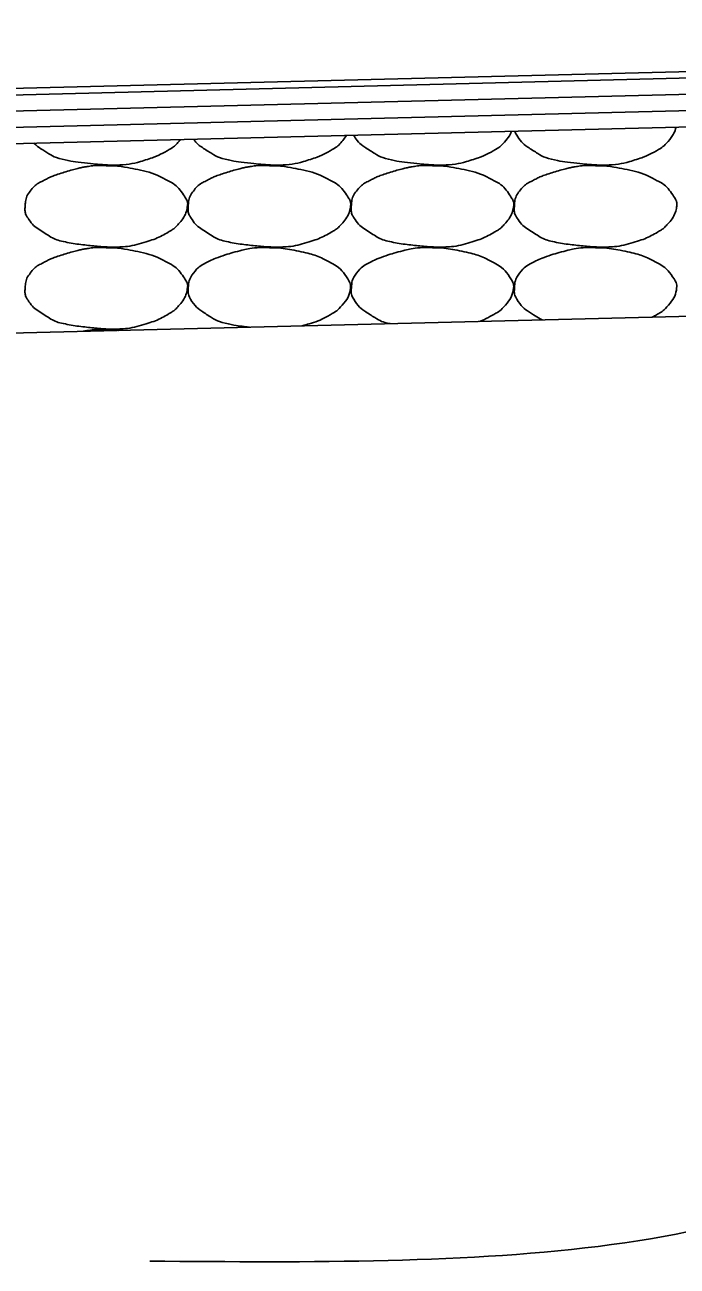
# Model space of a CAD drawing. Extents: x 1671357 to 13005564, y 567358 to 14261451.
# Drawn here: x 12758463.794 to 12758465.803, y 14259899.355 to 14259903.178 of the extents above; entities that cross this region are included whole.
import ezdxf

# ---------------------------------------------------------------- set-up
doc = ezdxf.new("R2010")
doc.units = 0
doc.layers.add('Default', color=7, linetype='Continuous')
doc.layers.add('R_Draft', color=7, linetype='Continuous')

msp = doc.modelspace()

# ---------------------------------------------------------------- linework, layer by layer
at = {"layer": 'Default'}
for p, q in [((12758441.6027, 14259902.4289), (12758471.6055, 14259903.1779)), ((12758445.607, 14259902.5088), (12758467.6051, 14259903.058)), ((12758445.6082, 14259902.4588), (12758467.6051, 14259903.008)), ((12758445.6095, 14259902.4089), (12758467.6051, 14259902.9579)), ((12758445.6107, 14259902.3589), (12758467.6051, 14259902.9079)), ((12758438.2562, 14259901.592), (12758474.3445, 14259902.4929))]:
    msp.add_line(p, q, dxfattribs=at)
at = {"layer": 'R_Draft'}
for points, degree in [([(12758465.7999, 14259902.8629), (12758465.7955, 14259902.8467), (12758465.7864, 14259902.8308), (12758465.7643, 14259902.806), (12758465.755, 14259902.799), (12758465.7235, 14259902.781), (12758465.7036, 14259902.7714), (12758465.6532, 14259902.7555), (12758465.6249, 14259902.7483), (12758465.581, 14259902.7456), (12758465.5662, 14259902.7455), (12758465.5296, 14259902.748), (12758465.5076, 14259902.7501), (12758465.4614, 14259902.7552), (12758465.4375, 14259902.759), (12758465.394, 14259902.769), (12758465.3771, 14259902.7795), (12758465.3397, 14259902.803), (12758465.3236, 14259902.8151), (12758465.3066, 14259902.8411), (12758465.3046, 14259902.8457), (12758465.3034, 14259902.8505)], 3), ([(12758464.2732, 14259902.8248), (12758464.2711, 14259902.822), (12758464.2688, 14259902.8192), (12758464.257, 14259902.806), (12758464.2478, 14259902.799), (12758464.2162, 14259902.781), (12758464.1964, 14259902.7714), (12758464.146, 14259902.7555), (12758464.1176, 14259902.7483), (12758464.0737, 14259902.7456), (12758464.059, 14259902.7455), (12758464.0223, 14259902.748), (12758464.0003, 14259902.7501), (12758463.9541, 14259902.7552), (12758463.9302, 14259902.759), (12758463.8867, 14259902.769), (12758463.8699, 14259902.7795), (12758463.8409, 14259902.7977), (12758463.8307, 14259902.8047), (12758463.8215, 14259902.8135)], 3), ([(12758464.7842, 14259902.8375), (12758464.78, 14259902.8303), (12758464.7748, 14259902.8232), (12758464.7594, 14259902.806), (12758464.7502, 14259902.799), (12758464.7186, 14259902.781), (12758464.6988, 14259902.7714), (12758464.6484, 14259902.7555), (12758464.62, 14259902.7483), (12758464.5761, 14259902.7456), (12758464.5614, 14259902.7455), (12758464.5247, 14259902.748), (12758464.5028, 14259902.7501), (12758464.4565, 14259902.7552), (12758464.4327, 14259902.759), (12758464.3891, 14259902.769), (12758464.3723, 14259902.7795), (12758464.3385, 14259902.8007), (12758464.3247, 14259902.8107), (12758464.3126, 14259902.8257)], 3), ([(12758465.2931, 14259902.8502), (12758465.2881, 14259902.8385), (12758465.2807, 14259902.8271), (12758465.2618, 14259902.806), (12758465.2526, 14259902.799), (12758465.2211, 14259902.781), (12758465.2012, 14259902.7714), (12758465.1508, 14259902.7555), (12758465.1225, 14259902.7483), (12758465.0785, 14259902.7456), (12758465.0638, 14259902.7455), (12758465.0272, 14259902.748), (12758465.0052, 14259902.7501), (12758464.959, 14259902.7552), (12758464.9351, 14259902.759), (12758464.8916, 14259902.769), (12758464.8747, 14259902.7795), (12758464.8373, 14259902.803), (12758464.8212, 14259902.8151), (12758464.8068, 14259902.837), (12758464.8065, 14259902.8375), (12758464.8062, 14259902.8381)], 3), ([(12758464.0444, 14259902.7439), (12758464.0737, 14259902.7443), (12758464.103, 14259902.7399), (12758464.1324, 14259902.7339), (12758464.1682, 14259902.7266), (12758464.2012, 14259902.7157), (12758464.2344, 14259902.6979), (12758464.2565, 14259902.6861), (12758464.2717, 14259902.67), (12758464.2864, 14259902.6479), (12758464.2927, 14259902.6384), (12758464.2961, 14259902.6275), (12758464.2944, 14259902.6179), (12758464.291, 14259902.5991), (12758464.2812, 14259902.5805), (12758464.2664, 14259902.5639), (12758464.257, 14259902.5534), (12758464.2478, 14259902.5464), (12758464.2364, 14259902.5399), (12758464.2162, 14259902.5284), (12758464.1964, 14259902.5188), (12758464.1744, 14259902.5119), (12758464.146, 14259902.5029), (12758464.1176, 14259902.4957), (12758464.0884, 14259902.4939), (12758464.0737, 14259902.493), (12758464.059, 14259902.4929), (12758464.0444, 14259902.4939), (12758464.0223, 14259902.4954), (12758464.0003, 14259902.4975), (12758463.9784, 14259902.4999), (12758463.9541, 14259902.5026), (12758463.9302, 14259902.5064), (12758463.9063, 14259902.5119), (12758463.8867, 14259902.5164), (12758463.8699, 14259902.5269), (12758463.8523, 14259902.5379), (12758463.8325, 14259902.5504), (12758463.8163, 14259902.5625), (12758463.8023, 14259902.5839), (12758463.7951, 14259902.5949), (12758463.7937, 14259902.6067), (12758463.7943, 14259902.6179), (12758463.7953, 14259902.6341), (12758463.7987, 14259902.6505), (12758463.8103, 14259902.6659), (12758463.8221, 14259902.6815), (12758463.835, 14259902.6899), (12758463.8503, 14259902.6979), (12758463.8635, 14259902.7048), (12758463.8764, 14259902.7112), (12758463.8903, 14259902.7159), (12758463.9102, 14259902.7226), (12758463.93, 14259902.7286), (12758463.9503, 14259902.7339), (12758463.9629, 14259902.7372), (12758463.9755, 14259902.7399), (12758463.9884, 14259902.7419), (12758464.0069, 14259902.7448), (12758464.0258, 14259902.7455), (12758464.0444, 14259902.7439)], 3), ([(12758464.5468, 14259902.7439), (12758464.5761, 14259902.7443), (12758464.6055, 14259902.7399), (12758464.6348, 14259902.7339), (12758464.6706, 14259902.7266), (12758464.7036, 14259902.7157), (12758464.7368, 14259902.6979), (12758464.7589, 14259902.6861), (12758464.7741, 14259902.67), (12758464.7888, 14259902.6479), (12758464.7951, 14259902.6384), (12758464.7985, 14259902.6275), (12758464.7968, 14259902.6179), (12758464.7934, 14259902.5991), (12758464.7836, 14259902.5805), (12758464.7688, 14259902.5639), (12758464.7594, 14259902.5534), (12758464.7502, 14259902.5464), (12758464.7388, 14259902.5399), (12758464.7186, 14259902.5284), (12758464.6988, 14259902.5188), (12758464.6768, 14259902.5119), (12758464.6484, 14259902.5029), (12758464.62, 14259902.4957), (12758464.5908, 14259902.4939), (12758464.5761, 14259902.493), (12758464.5614, 14259902.4929), (12758464.5468, 14259902.4939), (12758464.5247, 14259902.4954), (12758464.5028, 14259902.4975), (12758464.4808, 14259902.4999), (12758464.4565, 14259902.5026), (12758464.4327, 14259902.5064), (12758464.4088, 14259902.5119), (12758464.3891, 14259902.5164), (12758464.3723, 14259902.5269), (12758464.3548, 14259902.5379), (12758464.3349, 14259902.5504), (12758464.3188, 14259902.5625), (12758464.3048, 14259902.5839), (12758464.2976, 14259902.5949), (12758464.2961, 14259902.6067), (12758464.2968, 14259902.6179), (12758464.2977, 14259902.6341), (12758464.3011, 14259902.6505), (12758464.3128, 14259902.6659), (12758464.3245, 14259902.6815), (12758464.3374, 14259902.6899), (12758464.3528, 14259902.6979), (12758464.3659, 14259902.7048), (12758464.3788, 14259902.7112), (12758464.3928, 14259902.7159), (12758464.4126, 14259902.7226), (12758464.4325, 14259902.7286), (12758464.4528, 14259902.7339), (12758464.4654, 14259902.7372), (12758464.4779, 14259902.7399), (12758464.4908, 14259902.7419), (12758464.5093, 14259902.7448), (12758464.5282, 14259902.7455), (12758464.5468, 14259902.7439)], 3), ([(12758465.0492, 14259902.7439), (12758465.0785, 14259902.7443), (12758465.1079, 14259902.7399), (12758465.1372, 14259902.7339), (12758465.173, 14259902.7266), (12758465.206, 14259902.7157), (12758465.2392, 14259902.6979), (12758465.2614, 14259902.6861), (12758465.2765, 14259902.67), (12758465.2912, 14259902.6479), (12758465.2975, 14259902.6384), (12758465.3009, 14259902.6275), (12758465.2992, 14259902.6179), (12758465.2958, 14259902.5991), (12758465.286, 14259902.5805), (12758465.2712, 14259902.5639), (12758465.2618, 14259902.5534), (12758465.2526, 14259902.5464), (12758465.2412, 14259902.5399), (12758465.2211, 14259902.5284), (12758465.2012, 14259902.5188), (12758465.1792, 14259902.5119), (12758465.1508, 14259902.5029), (12758465.1225, 14259902.4957), (12758465.0932, 14259902.4939), (12758465.0785, 14259902.493), (12758465.0638, 14259902.4929), (12758465.0492, 14259902.4939), (12758465.0272, 14259902.4954), (12758465.0052, 14259902.4975), (12758464.9832, 14259902.4999), (12758464.959, 14259902.5026), (12758464.9351, 14259902.5064), (12758464.9112, 14259902.5119), (12758464.8916, 14259902.5164), (12758464.8747, 14259902.5269), (12758464.8572, 14259902.5379), (12758464.8373, 14259902.5504), (12758464.8212, 14259902.5625), (12758464.8072, 14259902.5839), (12758464.8, 14259902.5949), (12758464.7985, 14259902.6067), (12758464.7992, 14259902.6179), (12758464.8001, 14259902.6341), (12758464.8035, 14259902.6505), (12758464.8152, 14259902.6659), (12758464.827, 14259902.6815), (12758464.8398, 14259902.6899), (12758464.8552, 14259902.6979), (12758464.8683, 14259902.7048), (12758464.8813, 14259902.7112), (12758464.8952, 14259902.7159), (12758464.915, 14259902.7226), (12758464.9349, 14259902.7286), (12758464.9552, 14259902.7339), (12758464.9678, 14259902.7372), (12758464.9803, 14259902.7399), (12758464.9932, 14259902.7419), (12758465.0117, 14259902.7448), (12758465.0306, 14259902.7455), (12758465.0492, 14259902.7439)], 3), ([(12758465.5516, 14259902.7439), (12758465.5809, 14259902.7443), (12758465.6103, 14259902.7399), (12758465.6396, 14259902.7339), (12758465.6754, 14259902.7266), (12758465.7084, 14259902.7157), (12758465.7416, 14259902.6979), (12758465.7638, 14259902.6861), (12758465.7789, 14259902.67), (12758465.7936, 14259902.6479), (12758465.8, 14259902.6384), (12758465.8034, 14259902.6275), (12758465.8016, 14259902.6179), (12758465.7983, 14259902.5991), (12758465.7885, 14259902.5805), (12758465.7736, 14259902.5639), (12758465.7643, 14259902.5534), (12758465.755, 14259902.5464), (12758465.7436, 14259902.5399), (12758465.7235, 14259902.5284), (12758465.7036, 14259902.5188), (12758465.6816, 14259902.5119), (12758465.6532, 14259902.5029), (12758465.6249, 14259902.4957), (12758465.5956, 14259902.4939), (12758465.581, 14259902.493), (12758465.5662, 14259902.4929), (12758465.5516, 14259902.4939), (12758465.5296, 14259902.4954), (12758465.5076, 14259902.4975), (12758465.4856, 14259902.4999), (12758465.4614, 14259902.5026), (12758465.4375, 14259902.5064), (12758465.4136, 14259902.5119), (12758465.394, 14259902.5164), (12758465.3771, 14259902.5269), (12758465.3596, 14259902.5379), (12758465.3397, 14259902.5504), (12758465.3236, 14259902.5625), (12758465.3096, 14259902.5839), (12758465.3024, 14259902.5949), (12758465.3009, 14259902.6067), (12758465.3016, 14259902.6179), (12758465.3025, 14259902.6341), (12758465.3059, 14259902.6505), (12758465.3176, 14259902.6659), (12758465.3294, 14259902.6815), (12758465.3422, 14259902.6899), (12758465.3576, 14259902.6979), (12758465.3708, 14259902.7048), (12758465.3837, 14259902.7112), (12758465.3976, 14259902.7159), (12758465.4175, 14259902.7226), (12758465.4373, 14259902.7286), (12758465.4576, 14259902.7339), (12758465.4702, 14259902.7372), (12758465.4828, 14259902.7399), (12758465.4956, 14259902.7419), (12758465.5141, 14259902.7448), (12758465.5331, 14259902.7455), (12758465.5516, 14259902.7439)], 3), ([(12758464.0444, 14259902.4913), (12758464.0737, 14259902.4917), (12758464.103, 14259902.4873), (12758464.1324, 14259902.4813), (12758464.1682, 14259902.474), (12758464.2012, 14259902.4631), (12758464.2344, 14259902.4453), (12758464.2565, 14259902.4335), (12758464.2717, 14259902.4174), (12758464.2864, 14259902.3953), (12758464.2927, 14259902.3858), (12758464.2961, 14259902.3749), (12758464.2944, 14259902.3653), (12758464.291, 14259902.3465), (12758464.2812, 14259902.3279), (12758464.2664, 14259902.3113), (12758464.257, 14259902.3008), (12758464.2478, 14259902.2938), (12758464.2364, 14259902.2873), (12758464.2162, 14259902.2758), (12758464.1964, 14259902.2662), (12758464.1744, 14259902.2593), (12758464.146, 14259902.2503), (12758464.1176, 14259902.2431), (12758464.0884, 14259902.2413), (12758464.0737, 14259902.2404), (12758464.059, 14259902.2403), (12758464.0444, 14259902.2413), (12758464.0223, 14259902.2428), (12758464.0003, 14259902.2449), (12758463.9784, 14259902.2473), (12758463.9541, 14259902.25), (12758463.9302, 14259902.2538), (12758463.9063, 14259902.2593), (12758463.8867, 14259902.2638), (12758463.8699, 14259902.2743), (12758463.8523, 14259902.2853), (12758463.8325, 14259902.2978), (12758463.8163, 14259902.3099), (12758463.8023, 14259902.3313), (12758463.7951, 14259902.3423), (12758463.7937, 14259902.3541), (12758463.7943, 14259902.3653), (12758463.7953, 14259902.3815), (12758463.7987, 14259902.3979), (12758463.8103, 14259902.4133), (12758463.8221, 14259902.4289), (12758463.835, 14259902.4373), (12758463.8503, 14259902.4453), (12758463.8635, 14259902.4522), (12758463.8764, 14259902.4586), (12758463.8903, 14259902.4633), (12758463.9102, 14259902.47), (12758463.93, 14259902.476), (12758463.9503, 14259902.4813), (12758463.9629, 14259902.4846), (12758463.9755, 14259902.4873), (12758463.9884, 14259902.4893), (12758464.0069, 14259902.4922), (12758464.0258, 14259902.4929), (12758464.0444, 14259902.4913)], 3), ([(12758464.4853, 14259902.2468), (12758464.4838, 14259902.247), (12758464.4823, 14259902.2471), (12758464.4565, 14259902.25), (12758464.4327, 14259902.2538), (12758464.3891, 14259902.2638), (12758464.3723, 14259902.2743), (12758464.3349, 14259902.2978), (12758464.3188, 14259902.3099), (12758464.2976, 14259902.3423), (12758464.2961, 14259902.3541), (12758464.2977, 14259902.3815), (12758464.3011, 14259902.3979), (12758464.3245, 14259902.4289), (12758464.3374, 14259902.4373), (12758464.3659, 14259902.4522), (12758464.3788, 14259902.4586), (12758464.4126, 14259902.47), (12758464.4325, 14259902.476), (12758464.4654, 14259902.4846), (12758464.4779, 14259902.4873), (12758464.5093, 14259902.4922), (12758464.5282, 14259902.4929), (12758464.5468, 14259902.4913)], 3), ([(12758464.5468, 14259902.4913), (12758464.5761, 14259902.4917), (12758464.6055, 14259902.4873), (12758464.6706, 14259902.474), (12758464.7036, 14259902.4631), (12758464.7589, 14259902.4335), (12758464.7741, 14259902.4174), (12758464.7951, 14259902.3858), (12758464.7985, 14259902.3749), (12758464.7934, 14259902.3465), (12758464.7836, 14259902.3279), (12758464.7594, 14259902.3008), (12758464.7502, 14259902.2938), (12758464.7186, 14259902.2758), (12758464.6988, 14259902.2662), (12758464.6671, 14259902.2562), (12758464.6574, 14259902.2534), (12758464.6476, 14259902.2509)], 3), ([(12758464.9187, 14259902.2576), (12758464.9162, 14259902.2582), (12758464.9137, 14259902.2587), (12758464.8916, 14259902.2638), (12758464.8747, 14259902.2743), (12758464.8373, 14259902.2978), (12758464.8212, 14259902.3099), (12758464.8, 14259902.3423), (12758464.7985, 14259902.3541), (12758464.8001, 14259902.3815), (12758464.8035, 14259902.3979), (12758464.827, 14259902.4289), (12758464.8398, 14259902.4373), (12758464.8683, 14259902.4522), (12758464.8813, 14259902.4586), (12758464.915, 14259902.47), (12758464.9349, 14259902.476), (12758464.9678, 14259902.4846), (12758464.9803, 14259902.4873), (12758465.0117, 14259902.4922), (12758465.0306, 14259902.4929), (12758465.0492, 14259902.4913)], 3), ([(12758465.0492, 14259902.4913), (12758465.0785, 14259902.4917), (12758465.1079, 14259902.4873), (12758465.173, 14259902.474), (12758465.206, 14259902.4631), (12758465.2614, 14259902.4335), (12758465.2765, 14259902.4174), (12758465.2975, 14259902.3858), (12758465.3009, 14259902.3749), (12758465.2958, 14259902.3465), (12758465.286, 14259902.3279), (12758465.2618, 14259902.3008), (12758465.2526, 14259902.2938), (12758465.2257, 14259902.2785), (12758465.2103, 14259902.2708), (12758465.1941, 14259902.2645)], 3), ([(12758465.3869, 14259902.2693), (12758465.3777, 14259902.274), (12758465.3687, 14259902.2796), (12758465.3397, 14259902.2978), (12758465.3236, 14259902.3099), (12758465.3024, 14259902.3423), (12758465.3009, 14259902.3541), (12758465.3025, 14259902.3815), (12758465.3059, 14259902.3979), (12758465.3294, 14259902.4289), (12758465.3422, 14259902.4373), (12758465.3708, 14259902.4522), (12758465.3837, 14259902.4586), (12758465.4175, 14259902.47), (12758465.4373, 14259902.476), (12758465.4702, 14259902.4846), (12758465.4828, 14259902.4873), (12758465.5141, 14259902.4922), (12758465.5331, 14259902.4929), (12758465.5516, 14259902.4913)], 3), ([(12758465.5516, 14259902.4913), (12758465.5809, 14259902.4917), (12758465.6103, 14259902.4873), (12758465.6754, 14259902.474), (12758465.7084, 14259902.4631), (12758465.7638, 14259902.4335), (12758465.7789, 14259902.4174), (12758465.8, 14259902.3858), (12758465.8034, 14259902.3749), (12758465.7983, 14259902.3465), (12758465.7885, 14259902.3279), (12758465.7643, 14259902.3008), (12758465.755, 14259902.2938), (12758465.7378, 14259902.284), (12758465.7319, 14259902.2808), (12758465.726, 14259902.2778)], 3), ([(12758463.9733, 14259902.234), (12758463.9783, 14259902.235), (12758463.9833, 14259902.2359), (12758464.0069, 14259902.2396), (12758464.0258, 14259902.2403), (12758464.0444, 14259902.2387)], 3), ([(12758464.0444, 14259902.2387), (12758464.0572, 14259902.2389), (12758464.07, 14259902.2382), (12758464.0828, 14259902.2368)], 2)]:
    msp.add_open_spline(points, degree=degree, dxfattribs=at)
msp.add_spline([(12758467.2233, 14259902.2779), (12758466.662, 14259899.8474), (12758464.1786, 14259899.3705)], degree=3, dxfattribs=at)

doc.saveas('drawing.dxf')
